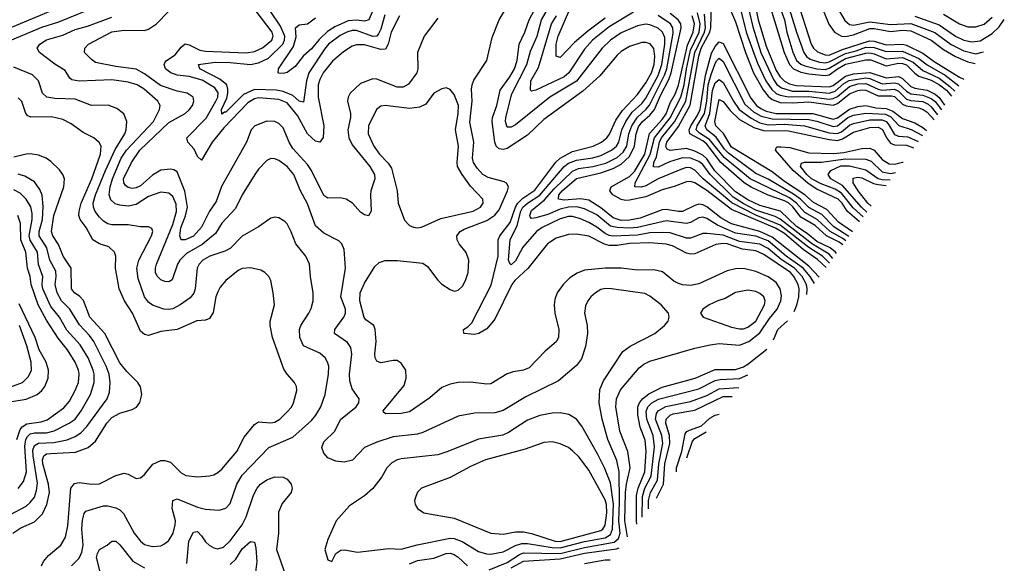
# Model space of a CAD drawing. Header units: inches. Extents: x 1308407 to 1441228, y 959628 to 1036311.
# Tile 563 of 656: x 1421538 to 1426369, y 994462 to 997131. Entities that reach past the tile are written whole.
import ezdxf

# ---------------------------------------------------------------- set-up
doc = ezdxf.new("R2010")
doc.units = ezdxf.units.IN
doc.header["$MEASUREMENT"] = 0
doc.layers.add('B4929', color=7, linetype='Continuous')

msp = doc.modelspace()

# ---------------------------------------------------------------- linework, layer by layer
at = {"layer": 'B4929', "color": 5}
for points, elevation in [([(1425337.7, 995697.4), (1425351.3, 995728.7), (1425361.6, 995770), (1425363.1, 995810), (1425358.3, 995830), (1425337.2, 995870), (1425319.5, 995890), (1425190, 995977.2), (1425150, 995995.7), (1425084.4, 996004.4), (1425010, 996030.1), (1424987.7, 996032.3), (1424953.7, 996026.2), (1424850, 995980.7), (1424830, 995979.3), (1424810, 995984.1), (1424740.4, 996020.4), (1424710, 996029.1), (1424630, 996034.7), (1424530, 996031.7), (1424470, 996021.8), (1424430, 996021.2), (1424407.8, 996027.8), (1424330, 996067.3), (1424270, 996078), (1424230, 996076.6), (1424170, 996057.5), (1424127.8, 996030), (1424030.5, 995909.5), (1423966.9, 995850), (1423952.2, 995830), (1423870, 995660.4), (1423830, 995612.8), (1423790.4, 995590), (1423770, 995585.2), (1423717.2, 995590), (1423715.1, 995610), (1423736.9, 995623.1), (1423756.9, 995643.1), (1423852, 995828), (1423886, 995970), (1423885.9, 996050), (1423894.6, 996070), (1423944.7, 996135.3), (1423970.1, 996209.9), (1423981.6, 996230), (1424006.4, 996253.6), (1424066, 996294), (1424169.3, 996430.7), (1424190, 996451.4), (1424250, 996483.1), (1424351.5, 996510), (1424393.1, 996530), (1424418.6, 996550), (1424431.8, 996568.2), (1424463.4, 996636.6), (1424495.3, 996684.7), (1424570, 996763.5), (1424610, 996821), (1424637.3, 996870), (1424651, 996910), (1424654.4, 996950), (1424650, 996989.7), (1424631.6, 997011.6), (1424610, 997018.5), (1424590, 997018.2), (1424530, 996998.3), (1424490, 996973.9), (1424470, 996956.1), (1424384.9, 996855.1), (1424300.4, 996779.5), (1424110, 996640.7), (1424030, 996563.7), (1423930, 996498.6), (1423910, 996493.9), (1423890, 996496), (1423875.6, 996510), (1423868.8, 996528.8), (1423855.6, 996630), (1423857.4, 996650), (1423878.5, 996710), (1423895.2, 996784.8), (1423943.6, 996850), (1423966.2, 996890), (1423979.5, 996930), (1423988.6, 997010), (1424016.7, 997070), (1424037, 997130), (1424132.6, 997310)], 2680), ([(1423401.2, 997150), (1423360.9, 997070), (1423345.9, 997010), (1423333.4, 996986.6), (1423310, 996983.8), (1423230, 997007.3), (1423190, 997007.5), (1423170, 996999.9), (1423127.4, 996972.6), (1423073, 996927), (1423027.1, 996870), (1423010, 996837.1), (1423002.7, 996810), (1423002.2, 996750), (1423030.3, 996609.7), (1423027.3, 996552.7), (1423010.7, 996529.3), (1422990, 996534.2), (1422950, 996570.4), (1422900.3, 996660.3), (1422850, 996721.8), (1422810, 996738.4), (1422710, 996747.3), (1422690, 996741.7), (1422658, 996722), (1422539.5, 996600.5), (1422481.6, 996530), (1422430, 996441.5), (1422410, 996459.1), (1422394.5, 996494.5), (1422362.2, 996530), (1422357.5, 996550), (1422453.6, 996646.4), (1422501.1, 996730), (1422510.4, 996750), (1422512.2, 996772.2), (1422495.7, 996795.7), (1422434, 996834), (1422370, 996852.1), (1422310, 996859), (1422279, 996870), (1422253.8, 996890), (1422246.7, 996910), (1422250, 996918.8), (1422258.1, 996930), (1422301.2, 996958.8), (1422330, 996996.3), (1422350, 997011.9), (1422370, 997007.6), (1422421.5, 996981.5), (1422450, 996975.5), (1422650, 996968.1), (1422690, 996975.2), (1422730, 996992.9), (1422774.8, 997030), (1422781.4, 997050), (1422777.1, 997070), (1422625.3, 997270)], 2680), ([(1425099.8, 997250), (1425134.8, 997094.8), (1425174.5, 996970), (1425236.2, 996836.2), (1425252.9, 996812.9), (1425275.5, 996795.5), (1425330, 996779.7), (1425410, 996779.5), (1425510, 996769.7), (1425539.8, 996780.2), (1425582.5, 996817.5), (1425608.1, 996831.9), (1425690, 996845.5), (1425710, 996842.7), (1425770, 996816.5), (1425830, 996820.4), (1425850, 996816.5), (1425890, 996779.1), (1425910, 996767.2), (1425970, 996759.8), (1426010, 996744), (1426030, 996728.4), (1426060.3, 996688.4)], 2560), ([(1425136.1, 997256.1), (1425162, 997130), (1425200.7, 997000.7), (1425250, 996881.6), (1425269.4, 996849.4), (1425290, 996829.4), (1425315.8, 996815.8), (1425348, 996808), (1425510, 996800.4), (1425530, 996806.9), (1425590, 996853.9), (1425630, 996865.6), (1425710, 996871.1), (1425790, 996845.9), (1425850, 996852), (1425870, 996841.8), (1425910, 996802.9), (1425930, 996794.6), (1425990, 996783.9), (1426030, 996765.6), (1426050, 996749.2), (1426076.5, 996710.5)], 2580), ([(1423285.4, 997210), (1423250.9, 997129.1), (1423230, 997122.7), (1423190, 997128.3), (1423150, 997125.1), (1423083.7, 997096.3), (1423047.6, 997072.4), (1423006.6, 997033.4), (1422970, 996987.5), (1422928.3, 996951.7), (1422890, 996901.1), (1422850, 996871.2), (1422830, 996865.7), (1422810, 996867.4), (1422806, 996870), (1422807.8, 996890), (1422881.5, 996998.5), (1422893.8, 997046.2), (1422891.8, 997090), (1422910, 997105.7), (1422950, 997110.8), (1422990, 997140.1)], 2640), ([(1425399.6, 995782.2), (1425402.6, 995810), (1425398.7, 995830), (1425377, 995870), (1425340.2, 995910), (1425273.9, 995953.9), (1425210, 996006.5), (1425170, 996028.4), (1425070, 996041.2), (1424990, 996072.5), (1424910, 996081.7), (1424890, 996080.1), (1424830, 996057.5), (1424810, 996057.2), (1424730, 996083.4), (1424690, 996086.1), (1424630, 996083.4), (1424570, 996073.3), (1424447.8, 996067.8), (1424430, 996070.4), (1424410, 996080.2), (1424370, 996112.4), (1424330, 996135.7), (1424290, 996153.6), (1424250, 996164.2), (1424230, 996164.5), (1424190, 996153.4), (1424101.3, 996110), (1424073.8, 996090), (1424006.7, 996013.3), (1423970, 995947.4), (1423950, 995927.3), (1423944.2, 995930), (1423936.8, 995950), (1423945, 996050), (1423979, 996121), (1423997.1, 996190), (1424006.8, 996210), (1424029.1, 996230), (1424090.7, 996269.3), (1424209.9, 996410), (1424230, 996427), (1424270, 996441.3), (1424350, 996452.3), (1424390, 996464.5), (1424441.6, 996490), (1424466.2, 996510), (1424477.6, 996530), (1424492.4, 996590), (1424511.7, 996630), (1424542.8, 996677.2), (1424590, 996719.8), (1424610, 996745.4), (1424670, 996856.9), (1424688.9, 996910), (1424703.5, 997010), (1424703.6, 997043.6), (1424692.5, 997070), (1424670, 997088.7), (1424630, 997106), (1424610, 997108.3), (1424570, 997100.3), (1424490, 997066.1), (1424436.4, 997030), (1424395.8, 996990), (1424270, 996828.3), (1424139.8, 996750), (1423970, 996614.3), (1423950, 996602.6), (1423930, 996603.7), (1423921.2, 996630), (1423923.4, 996650), (1423953.5, 996766.5), (1424026.6, 996910), (1424044.3, 996975.7), (1424076.4, 997050), (1424098, 997130), (1424139.6, 997200.4)], 2660), ([(1425546.1, 995983.2), (1425541, 995990), (1425513.9, 996010), (1425450, 996042.3), (1425401.4, 996081.4), (1425350, 996114.5), (1425270.8, 996190), (1425170, 996218), (1425110, 996246.4), (1425050, 996285.6), (1424948.4, 996388.4), (1424910, 996446.7), (1424890, 996465.2), (1424850, 996485.9), (1424810, 996497.5), (1424729, 996489), (1424714.9, 996494.9), (1424708.1, 996508.1), (1424713.6, 996530), (1424770, 996607), (1424828.4, 996711.6), (1424870, 996951.6), (1424882.3, 996990), (1424924.1, 997070), (1424928.4, 997090), (1424932, 997208)], 2520), ([(1425010, 997215.4), (1425050, 997120.5), (1425099, 996970), (1425138.7, 996870), (1425186.2, 996786.2), (1425210, 996755.1), (1425230, 996738.2), (1425270, 996724.8), (1425330, 996722.4), (1425410, 996727.2), (1425528.7, 996711.3), (1425550, 996719.4), (1425610, 996767), (1425650, 996783.4), (1425670, 996786.7), (1425690, 996784.5), (1425750, 996757), (1425816.2, 996756.2), (1425830, 996752.7), (1425870, 996716.3), (1425887.4, 996707.4), (1425950, 996698.4), (1425970.7, 996690), (1425990, 996675.9), (1426024.3, 996638.9)], 2520), ([(1425063.9, 997230), (1425102.8, 997070), (1425157.5, 996917.5), (1425199, 996830), (1425227.9, 996787.8), (1425250, 996768.2), (1425270, 996759.6), (1425310, 996752.2), (1425410, 996753.8), (1425510, 996740.6), (1425530, 996743), (1425550, 996753.1), (1425610, 996802.7), (1425650, 996815), (1425690, 996817.5), (1425750, 996789.1), (1425770, 996784.7), (1425830, 996789.2), (1425850, 996779.1), (1425890, 996740.8), (1425910, 996734.6), (1425968.8, 996728.8), (1425995.6, 996715.6), (1426010, 996703.6), (1426041.9, 996663.1)], 2540), ([(1425261.2, 997210), (1425290.9, 997130), (1425302.8, 997070), (1425331, 996971), (1425349.8, 996930), (1425370, 996912), (1425390, 996903.5), (1425449.3, 996889.3), (1425490, 996885.8), (1425510, 996892.4), (1425590, 996939.9), (1425690, 996966.2), (1425710, 996967.9), (1425730, 996962.9), (1425790, 996939.1), (1425870, 996945.5), (1425922.1, 996922.1), (1425970, 996881.2), (1426050, 996843.9), (1426102.4, 996802.4), (1426126.8, 996779.4)], 2640), ([(1425300.8, 997230), (1425349.1, 997070), (1425384.9, 996970), (1425398.8, 996950), (1425417.2, 996937.2), (1425461.7, 996921.7), (1425490, 996918.6), (1425510, 996923.1), (1425590, 996964.7), (1425642.2, 996977.8), (1425690, 996996.4), (1425730, 996994.6), (1425790, 996974.8), (1425870, 996976.3), (1425950, 996940.7), (1425990, 996908.2), (1426078.8, 996858.8), (1426145.7, 996805.4)], 2660), ([(1425351.8, 997231.8), (1425422.2, 997010), (1425433.5, 996990), (1425453.1, 996973.1), (1425490, 996957.7), (1425510, 996956.6), (1425575.8, 996984.2), (1425707, 997027), (1425730, 997025.2), (1425790, 997007.9), (1425870.2, 997010.2), (1425890, 997004.8), (1425970, 996966.1), (1426025.4, 996925.4), (1426150, 996849.1), (1426170.5, 996839.4)], 2680), ([(1421430, 997066.7), (1421730, 997190.1)], 2780), ([(1421448.1, 997010), (1421646.5, 997093.5), (1421730, 997120.9), (1421870, 997178)], 2760), ([(1423590, 997138.9), (1423522.2, 997050), (1423490.7, 996970), (1423491.8, 996890), (1423486.2, 996870), (1423446.3, 996813.7), (1423419.9, 996800.1), (1423390, 996799.7), (1423290, 996839), (1423270, 996840.8), (1423210, 996817.6), (1423159.4, 996770), (1423148.9, 996750), (1423146.8, 996730), (1423161.7, 996670), (1423161.5, 996650), (1423147.7, 996590), (1423152.5, 996550), (1423170, 996516.8), (1423255.9, 996410), (1423278.5, 996370), (1423280.6, 996350), (1423261, 996290), (1423258.9, 996270), (1423262.6, 996190), (1423250, 996168.4), (1423230, 996171.8), (1423210, 996185.7), (1423171.1, 996230), (1423139.3, 996250), (1423110, 996256.1), (1423050, 996254.1), (1423030, 996267.5), (1422970, 996390.5), (1422950, 996419.9), (1422879, 996499), (1422860.3, 996530), (1422830, 996600.2), (1422810, 996620.4), (1422790, 996630.3), (1422750, 996632), (1422692.1, 996610), (1422673.9, 996590), (1422650.7, 996530), (1422527.9, 996312.1), (1422501.4, 996238.6), (1422468.8, 996190), (1422430, 996112.5), (1422390, 996067.3), (1422350.3, 996050), (1422329.9, 996049.9), (1422324.1, 996070), (1422328.4, 996108.4), (1422352.2, 996167.8), (1422360.7, 996210), (1422348.3, 996288.3), (1422310, 996383.4), (1422294.1, 996394.1), (1422277.2, 996397.2), (1422230, 996391.5), (1422190, 996367.3), (1422130, 996315.2), (1422110, 996304.8), (1422090, 996301.5), (1422070, 996306.5), (1422057.1, 996317.1), (1422048.5, 996330), (1422046.9, 996350), (1422087.4, 996430), (1422127.6, 996490), (1422270, 996625.2), (1422349.9, 996670), (1422370, 996687.4), (1422385.4, 996710), (1422392.1, 996730), (1422389.2, 996750), (1422359.7, 996770), (1422310, 996780.2), (1422228.1, 996808.1), (1422150, 996865.5), (1422110, 996887.7), (1422010, 996900.3), (1421910, 996920.3), (1421890, 996934.5), (1421856, 996970), (1421857.2, 996990), (1421875.5, 997010), (1421990, 997071.6), (1422050, 997079.9), (1422150, 997077.9), (1422170, 997084.1), (1422210, 997111), (1422268.6, 997171.4)], 2720), ([(1423330, 997154.6), (1423310, 997084), (1423298.6, 997061.4), (1423290, 997050.4), (1423270, 997047.3), (1423190, 997076.8), (1423170, 997077), (1423143.7, 997070), (1423110, 997052.6), (1423053.8, 997010), (1423033.6, 996986.4), (1422956.8, 996870), (1422945.1, 996830), (1422930, 996725.3), (1422910, 996731.3), (1422878, 996758), (1422830, 996778.8), (1422795.8, 996784.2), (1422690, 996787.3), (1422636.5, 996763.5), (1422550, 996676.3), (1422543.4, 996676.6), (1422530, 996667.3), (1422528.6, 996690), (1422554, 996746), (1422559.4, 996770), (1422559.7, 996790), (1422553.7, 996810), (1422519.4, 996839.4), (1422422, 996890), (1422415.1, 996910), (1422497.4, 996922.6), (1422570, 996920.6), (1422670, 996910.6), (1422710, 996918.3), (1422758.8, 996941.2), (1422829, 997010), (1422837.6, 997030), (1422838.4, 997050), (1422818.4, 997098.4), (1422769.5, 997170)], 2660), ([(1424519.8, 994591.6), (1424507.2, 994670), (1424510.8, 994810), (1424514.8, 994850), (1424533.5, 994930), (1424521.9, 995010), (1424482.6, 995110), (1424462.5, 995230), (1424465.5, 995270), (1424486.7, 995313.3), (1424578.1, 995421.9), (1424600.5, 995439.5), (1424630, 995454.1), (1424850, 995518.5), (1424925.4, 995534.6), (1424970, 995540.4), (1425070, 995532.5), (1425115.3, 995550), (1425170, 995593), (1425216.6, 995663.4), (1425255.4, 995710), (1425273.2, 995750), (1425275.4, 995775.4), (1425269.9, 995810), (1425250, 995840.4), (1425210, 995868), (1425150, 995894.2), (1425090, 995908.4), (1425050, 995906.7), (1425010, 995897.1), (1424870, 995834.4), (1424830, 995825.5), (1424790, 995828.4), (1424770, 995834.7), (1424747.2, 995847.2), (1424692.2, 995892.2), (1424650, 995902.9), (1424570, 995901.4), (1424489.9, 995909.9), (1424411.5, 995911.5), (1424310, 995901.1), (1424274, 995886), (1424237.5, 995862.5), (1424204.5, 995830), (1424176, 995790), (1424163.6, 995756.4), (1424159.8, 995730), (1424163.2, 995690), (1424183.9, 995610), (1424182, 995570), (1424170, 995548.7), (1424116.9, 995503.1), (1424037.9, 995422.1), (1424010, 995409.2), (1423958.5, 995401.5), (1423930, 995391.6), (1423850, 995342.9), (1423830, 995341), (1423750, 995350.5), (1423690, 995348.6), (1423650, 995340.5), (1423610, 995325), (1423550, 995273.7), (1423450, 995205), (1423410, 995197.8), (1423335.1, 995195.1), (1423323.1, 995203.1), (1423321.1, 995210), (1423424.6, 995335.4), (1423434.8, 995370), (1423433.2, 995410), (1423410, 995444), (1423390, 995457.2), (1423370, 995458), (1423310, 995445.6), (1423290, 995453.6), (1423282.2, 995470), (1423280.6, 995490), (1423287.1, 995550), (1423282.8, 995610), (1423275.1, 995630), (1423237.2, 995657.2), (1423228.7, 995668.7), (1423206.5, 995750), (1423208.7, 995790), (1423230, 995837.3), (1423280.5, 995919.5), (1423302, 995938), (1423332, 995948), (1423390, 995948.6), (1423515.4, 995935.4), (1423538.9, 995918.9), (1423590, 995851.3), (1423610, 995832.2), (1423650, 995805.2), (1423670, 995798.6), (1423690, 995803.2), (1423710, 995822.7), (1423725.2, 995850), (1423739, 995890), (1423741.7, 995950), (1423728.3, 995988.3), (1423694.5, 996030), (1423683.9, 996050), (1423683.7, 996070), (1423698.5, 996090), (1423718.6, 996101.4), (1423830, 996145.1), (1423870, 996170.8), (1423890, 996196.8), (1423931.9, 996290), (1423936.1, 996310), (1423927.4, 996327.4), (1423915.2, 996335.2), (1423836.4, 996356.4), (1423811.1, 996371.1), (1423781.9, 996401.9), (1423764.9, 996430), (1423760.3, 996450), (1423765.9, 996530), (1423747.3, 996627.3), (1423758.4, 996730), (1423755.4, 996790), (1423758.4, 996810), (1423767.1, 996832.9), (1423829.5, 996930), (1423856.9, 997043.1), (1423890.3, 997130), (1423927.8, 997192.2)], 2720), ([(1425438.2, 995835.1), (1425416.3, 995870), (1425382.3, 995910), (1425298.5, 995970), (1425210, 996045.1), (1425150, 996067.5), (1425050, 996082.6), (1424961.6, 996121.6), (1424910, 996154.1), (1424890, 996160.8), (1424870, 996158.5), (1424830, 996135.2), (1424810, 996129.9), (1424710, 996142.4), (1424570, 996110.6), (1424530, 996107.5), (1424469.6, 996109.6), (1424436.8, 996116.8), (1424370, 996172.1), (1424310, 996202.2), (1424271.7, 996211.7), (1424230, 996209.6), (1424190, 996200.9), (1424130, 996174.3), (1424070, 996157.8), (1424050, 996155), (1424043.3, 996163.3), (1424041, 996170), (1424050, 996194.3), (1424113.7, 996246.3), (1424159.7, 996300.3), (1424250, 996386.8), (1424280.6, 996399.4), (1424350, 996409.4), (1424413.3, 996426.7), (1424470, 996454.1), (1424499.2, 996480.8), (1424516.2, 996510), (1424526.6, 996570), (1424541.3, 996610), (1424568.7, 996651.3), (1424610.7, 996689.3), (1424628.4, 996711.6), (1424702.2, 996857.8), (1424713.1, 996890), (1424744.8, 997064.8), (1424742.6, 997090), (1424731.4, 997110), (1424670, 997151.2)], 2640), ([(1424550, 997166.9), (1424430, 997095), (1424348.2, 997030), (1424310, 996986.7), (1424232.2, 996870), (1424210, 996850.7), (1424070, 996784.3), (1424050, 996779.8), (1424044.2, 996784.3), (1424045.3, 996830), (1424083.3, 996896.7), (1424147.6, 997110), (1424172.2, 997150)], 2640), ([(1424410, 997138.7), (1424325.9, 997074.1), (1424260.7, 997019.3), (1424190, 996944.6), (1424170.9, 996950.9), (1424170.7, 997010), (1424180.8, 997050), (1424237, 997183)], 2620), ([(1425461.2, 995866.7), (1425410, 995920.9), (1425230, 996063.3), (1425169.9, 996090), (1425030, 996128.1), (1424977.6, 996157.6), (1424910, 996211.9), (1424890, 996222), (1424870, 996224.8), (1424850, 996218.9), (1424790, 996189), (1424770, 996188.6), (1424710, 996199.5), (1424690, 996197.1), (1424583, 996157), (1424530, 996145.6), (1424490, 996144), (1424450, 996157.6), (1424390, 996207.4), (1424330, 996244.1), (1424290, 996251.8), (1424210, 996244.6), (1424182, 996250), (1424183.7, 996270), (1424199.6, 996290), (1424270, 996350.3), (1424390, 996379), (1424450, 996400.2), (1424490, 996420.5), (1424530, 996459.5), (1424554.8, 996510), (1424562.1, 996570), (1424574.9, 996605.1), (1424591.5, 996628.5), (1424630, 996662.4), (1424652.7, 996690), (1424681.7, 996758.3), (1424723, 996837), (1424734, 996870), (1424782.9, 997090), (1424781.2, 997110), (1424769.2, 997130), (1424730, 997160.4)], 2620), ([(1425495.5, 995913.8), (1425453.2, 995953.2), (1425382.3, 996002.3), (1425290, 996080.3), (1425246.7, 996106.6), (1425030, 996198.8), (1424910, 996292.6), (1424850, 996329.7), (1424830, 996335.6), (1424810, 996334), (1424750, 996311.3), (1424690, 996294.9), (1424610, 996261.5), (1424530, 996244.4), (1424510, 996242.9), (1424490, 996247.5), (1424448.9, 996270), (1424433.1, 996290), (1424439.9, 996310), (1424530, 996360.2), (1424554.1, 996385.9), (1424604.7, 996470), (1424627.5, 996572.5), (1424690, 996639.8), (1424710.8, 996669.2), (1424730, 996721.9), (1424754.4, 996765.6), (1424771.1, 996808.9), (1424814.3, 997005.7), (1424842.5, 997070), (1424849.5, 997110), (1424836.9, 997150)], 2580), ([(1425510.7, 995934.6), (1425476.5, 995970), (1425410, 996011.9), (1425270, 996121.5), (1425150, 996171), (1425031.4, 996231.4), (1424891.2, 996350), (1424850, 996391.6), (1424830, 996402.6), (1424810, 996404.8), (1424790, 996398.9), (1424670, 996349.6), (1424610, 996315.4), (1424588.7, 996308.7), (1424556.9, 996310), (1424557.3, 996330), (1424631.8, 996468.2), (1424653.1, 996550), (1424730, 996648.1), (1424781.8, 996750), (1424797.8, 996810), (1424809.5, 996890), (1424830, 996981.4), (1424871.7, 997070), (1424877.2, 997110), (1424863.7, 997163.7)], 2560), ([(1425528, 995958.3), (1425510, 995979), (1425428.2, 996028.2), (1425270, 996151.5), (1425245.1, 996165.1), (1425150, 996196.2), (1425087.9, 996227.9), (1425039.5, 996259.5), (1424925.1, 996370), (1424890, 996419.2), (1424870, 996434.4), (1424830, 996450.6), (1424790, 996452.4), (1424726.9, 996433.1), (1424670, 996406.4), (1424647.9, 996407.9), (1424649.7, 996429.7), (1424662, 996458), (1424677.2, 996530), (1424687.9, 996550), (1424750.6, 996629.4), (1424805.9, 996730), (1424850, 996970), (1424898.5, 997070), (1424902.8, 997090), (1424897.7, 997157.7)], 2540), ([(1425224, 997184), (1425288.5, 996970), (1425314.7, 996910), (1425334.6, 996890), (1425370, 996872.9), (1425410, 996864.2), (1425490, 996856.3), (1425510, 996860.2), (1425550.1, 996890.1), (1425590, 996912.7), (1425690, 996933.9), (1425713.8, 996933.8), (1425790, 996904.8), (1425850, 996916.8), (1425870, 996915.7), (1425890, 996908.3), (1425930, 996867.5), (1425950, 996853.4), (1426010, 996834.3), (1426051.6, 996811.6), (1426084.7, 996784.7), (1426109.5, 996755.7)], 2620), ([(1425483.9, 997170), (1425508.2, 997108.2), (1425536.4, 997070), (1425570, 997050.4), (1425590, 997048.7), (1425630, 997055.9), (1425710, 997086.8), (1425730, 997087.3), (1425810, 997072.1), (1425870, 997078.7), (1425910, 997076.3), (1426010, 997030.8), (1426070, 996983.9), (1426129.6, 996950), (1426190, 996924.5), (1426226.6, 996916.3)], 2720), ([(1425548.8, 997190), (1425587, 997127), (1425610, 997106.8), (1425630, 997103.4), (1425710, 997120.5), (1425810, 997106.4), (1425910, 997112.2), (1426027.8, 997067.8), (1426108.1, 997008.1), (1426170, 996977.9), (1426230, 996963.6), (1426267.4, 996972.3)], 2740), ([(1425930, 997148.1), (1426050, 997105.3), (1426130, 997049.8), (1426170, 997030.7), (1426210, 997021.4), (1426250, 997027.4), (1426310, 997063), (1426343.9, 997096.1), (1426369.1, 997130.9)], 2760), ([(1426070, 997157.2), (1426150, 997109.7), (1426190, 997095.4), (1426230, 997095), (1426270, 997108.5), (1426310, 997142.9)], 2780), ([(1423841.3, 994430), (1423930, 994465.8), (1423990, 994505.2), (1424010, 994513.6), (1424190, 994509.4), (1424310, 994539.6), (1424455, 994565), (1424476.4, 994583.6), (1424483.7, 994610), (1424477.5, 994670), (1424481.7, 994761.8), (1424479.8, 994910), (1424467.2, 994967.2), (1424423.4, 995070), (1424395.6, 995170), (1424381.2, 995250), (1424384.3, 995315.7), (1424402.2, 995357.8), (1424498, 995502), (1424533, 995527), (1424654.3, 995590), (1424702.4, 995630), (1424719.5, 995650), (1424725.1, 995670), (1424720.7, 995690), (1424685.4, 995730), (1424630, 995773.5), (1424605.9, 995785.9), (1424442, 995810), (1424410, 995810.5), (1424390, 995805.8), (1424362.8, 995790), (1424340.2, 995770), (1424325, 995750), (1424314.6, 995725.4), (1424309.4, 995690), (1424321.6, 995630), (1424323.5, 995590), (1424313.6, 995526.4), (1424293.8, 995466.1), (1424270, 995432.6), (1424182.3, 995357.7), (1424021.1, 995278.9), (1423910, 995212.2), (1423870, 995200.7), (1423770, 995198.3), (1423690, 995184.5), (1423516.4, 995103.6), (1423490, 995096.1), (1423370, 995081.9), (1423290, 995057.2), (1423229.1, 995030), (1423171.4, 994968.6), (1423130, 994959), (1423090, 994963.8), (1423050, 994979.8), (1423030, 995002.6), (1423021, 995030), (1423030, 995057.7), (1423083.7, 995110), (1423112.9, 995167.1), (1423188.6, 995230), (1423202.7, 995250), (1423204, 995270), (1423170, 995318), (1423158.3, 995358.3), (1423156.3, 995390), (1423168.2, 995488.2), (1423162, 995522), (1423146.1, 995546.1), (1423082.2, 995590), (1423083.9, 995610), (1423129.1, 995670), (1423136.5, 995690), (1423136.3, 995710), (1423114, 995770), (1423135.9, 995910), (1423130, 996002), (1423118.3, 996030), (1423104.6, 996044.6), (1423030, 996082.2), (1422990, 996118.7), (1422950, 996226), (1422914.1, 996294.1), (1422882.8, 996370), (1422850, 996409.8), (1422810, 996438.9), (1422790, 996447.8), (1422770, 996448.7), (1422750, 996439.8), (1422710, 996396.1), (1422692.5, 996370), (1422628.8, 996270), (1422596.7, 996203.3), (1422530, 996131.3), (1422498.8, 996081.2), (1422433.1, 996026.9), (1422357, 995983), (1422324.2, 995950), (1422312, 995930), (1422285.9, 995854.1), (1422270, 995844.3), (1422250, 995845.6), (1422230, 995853.7), (1422212.2, 995872.2), (1422205, 995890), (1422204.2, 995910), (1422209.5, 995930), (1422290, 996125.5), (1422308.2, 996188.2), (1422305.7, 996225.7), (1422290, 996262.5), (1422270, 996279.5), (1422230, 996284.3), (1422170, 996263.2), (1422110, 996223.4), (1422070, 996215.9), (1422030, 996219.7), (1422007, 996227), (1421985.5, 996245.5), (1421977.8, 996270), (1421982.4, 996310), (1421993.4, 996350), (1422036.7, 996450), (1422062.5, 996490), (1422194.5, 996630), (1422224.1, 996690), (1422227.1, 996710), (1422221.3, 996721.3), (1422216.5, 996730), (1422148.4, 996790), (1422114.4, 996810), (1422070, 996823.8), (1421990, 996835.3), (1421830, 996828.4), (1421794.6, 996834.6), (1421783.8, 996843.8), (1421760.7, 996880.7), (1421710, 996911.6), (1421635.7, 996970), (1421624, 996990), (1421637.4, 997010), (1421670, 997031), (1421750, 997054.4), (1421810, 997081.7), (1421870, 997098.9), (1421990, 997143)], 2740), ([(1425576.9, 996025.4), (1425558.7, 996038.7), (1425495.9, 996070), (1425440.6, 996120.6), (1425370, 996161.8), (1425331.2, 996211.2), (1425310, 996231), (1425290, 996242), (1425209.8, 996269.8), (1425127.8, 996307.8), (1425092.7, 996330), (1424979, 996430), (1424910, 996519.5), (1424890, 996536.2), (1424825.8, 996570), (1424822.3, 996590), (1424830.3, 996610), (1424861.9, 996658.1), (1424876.9, 996690), (1424902.7, 996857.3), (1424933, 996967), (1424950, 996999.7), (1424970, 997022.2), (1424990, 997014), (1425125.3, 996745.3), (1425153.2, 996710), (1425173.9, 996693.9), (1425201, 996681), (1425250, 996670.4), (1425430, 996670), (1425530, 996641.5), (1425550, 996648.3), (1425610, 996691.5), (1425650, 996705.2), (1425690, 996708.9), (1425738, 996698), (1425790, 996694.5), (1425821.7, 996681.7), (1425870, 996644.8), (1425930, 996624), (1425970, 996602), (1425986.6, 996587.3)], 2480), ([(1425591.6, 996045.5), (1425576.6, 996056.6), (1425515, 996090), (1425451.1, 996150), (1425390, 996184), (1425348.7, 996230), (1425315.9, 996255.9), (1425122.6, 996350), (1424994.4, 996454.4), (1424922.2, 996542.2), (1424873.8, 996573.8), (1424857.5, 996590), (1424862, 996610), (1424897.3, 996670), (1424908.8, 996730), (1424915.8, 996810), (1424930, 996862.3), (1424950, 996916), (1424959.3, 996930), (1424970, 996942.4), (1424990, 996925.7), (1425096.7, 996716.6), (1425138.3, 996678.3), (1425176.4, 996656.4), (1425230, 996644.2), (1425410, 996641), (1425450, 996632.7), (1425530, 996606.3), (1425550, 996609.5), (1425601.3, 996650), (1425630, 996661.3), (1425690, 996671), (1425786, 996666), (1425812.9, 996652.9), (1425851.4, 996611.4), (1425911.7, 996591.7), (1425967.7, 996561.3)], 2460), ([(1421792.7, 994450), (1421830, 994487.5), (1421843.6, 994516.4), (1421849.1, 994550), (1421843.5, 994630), (1421846.7, 994673.3), (1421853.6, 994706.4), (1421863, 994717), (1421950, 994743.2), (1421970, 994744.2), (1422010, 994733.9), (1422030, 994724), (1422046.7, 994706.7), (1422099.2, 994610), (1422130, 994571), (1422150, 994554), (1422190, 994543.5), (1422230, 994548.1), (1422244.9, 994555.1), (1422267.5, 994572.4), (1422279.9, 994590), (1422290.4, 994610), (1422301.4, 994650), (1422301.9, 994670), (1422286.7, 994730), (1422290, 994770.3), (1422310, 994779), (1422410, 994737.8), (1422450, 994727), (1422516.6, 994723.4), (1422550, 994731.8), (1422570, 994755.8), (1422603.6, 994850), (1422630, 994894.8), (1422760.3, 995030), (1422878.4, 995081.6), (1422970, 995162.7), (1422991.6, 995188.4), (1423015.7, 995230), (1423037.4, 995290), (1423053.9, 995390), (1423054.1, 995430), (1423048.9, 995450), (1423036.2, 995470), (1423010, 995494), (1422930, 995528.8), (1422912.1, 995570), (1422910.6, 995610), (1422916.8, 995630), (1422956.8, 995690), (1422967.7, 995712.3), (1422977.5, 995750), (1422977.5, 995790), (1422964.1, 995870), (1422959.8, 995930), (1422942.2, 995970), (1422892.2, 996030), (1422869.9, 996089.9), (1422850, 996127.8), (1422839.3, 996139.3), (1422810, 996158), (1422790, 996161.3), (1422770, 996156.3), (1422710, 996113.3), (1422630, 996067.7), (1422570, 996007.9), (1422545.3, 995994.7), (1422470.6, 995969.4), (1422437.2, 995950), (1422418.4, 995930), (1422409.4, 995910), (1422398.5, 995810), (1422392.3, 995787.7), (1422375.1, 995764.9), (1422325.2, 995730), (1422290, 995711.1), (1422270, 995707.6), (1422245.1, 995710), (1422190, 995729.8), (1422170, 995744.6), (1422149.9, 995770), (1422119.7, 995859.7), (1422112.5, 995910), (1422121.9, 995950), (1422185.5, 996070), (1422191.4, 996090), (1422185.9, 996105.9), (1422170, 996113.8), (1422130, 996112.9), (1422070, 996123.4), (1421990, 996123.4), (1421970, 996128.7), (1421950, 996140.8), (1421930, 996160.8), (1421908.9, 996188.9), (1421899.9, 996210), (1421899.3, 996230), (1421909.9, 996270), (1421959.2, 996390), (1422006.9, 996493.1), (1422054.6, 996570), (1422061.1, 996590), (1422064.4, 996630), (1422049, 996669), (1422014.7, 996694.7), (1421971.5, 996711.5), (1421890, 996709.9), (1421810, 996740.5), (1421710, 996743), (1421670.9, 996750.9), (1421650.7, 996770), (1421629.9, 996829.9), (1421600.7, 996860.7), (1421510, 996897.8)], 2760), ([(1425606.9, 996066.5), (1425533.4, 996113.4), (1425473.5, 996173.5), (1425410, 996209.1), (1425369.4, 996249.4), (1425334.6, 996274.6), (1425210, 996347.4), (1425150, 996375.9), (1425015.4, 996475.5), (1424995.7, 996495.7), (1424954.6, 996554.6), (1424909.4, 996590), (1424900.9, 996610), (1424925, 996670), (1424937.3, 996782.7), (1424950, 996820.3), (1424970, 996836.8), (1424990, 996822.2), (1425039.8, 996730), (1425068, 996690), (1425126.5, 996646.5), (1425170, 996623.8), (1425210, 996614.5), (1425290, 996617.8), (1425388.8, 996608.8), (1425510, 996575.8), (1425548.4, 996571.6), (1425570, 996580), (1425610, 996612.8), (1425630, 996621.2), (1425710, 996638.2), (1425770, 996638.7), (1425790, 996631), (1425799.9, 996619.9), (1425830, 996566.7), (1425850, 996559), (1425895.2, 996555.2), (1425946.6, 996532.3)], 2440), ([(1421645.2, 994450), (1421654, 994470), (1421679.8, 994500.2), (1421740.5, 994550), (1421762.6, 994590), (1421773.8, 994646.2), (1421789.4, 994830), (1421806.5, 994853.5), (1421830, 994858), (1421890, 994850.1), (1421930, 994851.8), (1422010, 994893.2), (1422050, 994904), (1422070, 994899.5), (1422110, 994878.4), (1422130, 994881.3), (1422150, 994897), (1422191.3, 994948.7), (1422230, 994966.9), (1422250, 994966.9), (1422277.6, 994957.6), (1422330, 994906.5), (1422353.6, 994893.6), (1422410, 994886.6), (1422469.4, 994890.6), (1422490, 994896.8), (1422510, 994906.9), (1422530, 994924.4), (1422602.9, 995010), (1422639.5, 995080.5), (1422690, 995143.9), (1422710, 995156.2), (1422770, 995151), (1422790, 995155.2), (1422813.8, 995170), (1422850, 995205.4), (1422871.2, 995228.8), (1422881.6, 995250), (1422898.4, 995310), (1422896.4, 995330), (1422886.9, 995350), (1422850, 995389.7), (1422834.5, 995414.5), (1422779.2, 995570), (1422766.2, 995630), (1422767, 995650), (1422788.5, 995730), (1422781, 995790), (1422769.7, 995850), (1422761.1, 995870), (1422741.6, 995890), (1422720.5, 995900.5), (1422670, 995912), (1422630, 995909.8), (1422610, 995898.9), (1422549.6, 995850.4), (1422522.2, 995817.8), (1422510, 995795.1), (1422501.1, 995770), (1422486.8, 995693.2), (1422470, 995662.8), (1422450, 995655.8), (1422407.8, 995652.2), (1422310.5, 995609.5), (1422230, 995599.1), (1422170, 995579.9), (1422150, 995585), (1422130, 995601.5), (1422091.3, 995690), (1422052.7, 995750), (1422025.9, 995810), (1422007.5, 995910), (1422009.9, 995970), (1422003.4, 995990), (1421975, 996015), (1421930, 996030.4), (1421897.3, 996050), (1421863.7, 996110), (1421835, 996150), (1421828.9, 996168.9), (1421829.3, 996190), (1421839.8, 996230), (1421891.7, 996350), (1421934.2, 996470), (1421938.3, 996510), (1421928.4, 996528.4), (1421901.5, 996550), (1421850, 996576.8), (1421790, 996619.6), (1421750, 996640.2), (1421694.1, 996654.1), (1421591.9, 996651.9), (1421578.4, 996658.4), (1421567.5, 996670), (1421549, 996729), (1421530, 996747.7)], 2780), ([(1425623.9, 996089.9), (1425555.9, 996135.9), (1425498.4, 996198.4), (1425432.9, 996232.9), (1425390, 996270.3), (1425290, 996335.5), (1425230, 996383.3), (1425030, 996505.2), (1424991.5, 996571.5), (1424953.5, 996610), (1424950, 996620.9), (1424948.1, 996630), (1424970, 996738.9), (1424990, 996729.6), (1425024.4, 996684.4), (1425070, 996640.4), (1425140.7, 996600.7), (1425187.1, 996587.1), (1425310, 996584.6), (1425510, 996542.1), (1425550, 996538.2), (1425575.1, 996544.9), (1425630, 996578.1), (1425710, 996600.9), (1425750, 996603.1), (1425772.1, 996592.1), (1425791.6, 996550), (1425810, 996524.6), (1425830, 996516.4), (1425890, 996514.3), (1425923.9, 996501.2)], 2420), ([(1421504.7, 994610), (1421544.2, 994635.8), (1421610, 994665.1), (1421650, 994705), (1421671.4, 994750), (1421683.5, 994810), (1421679.7, 994850), (1421651.1, 994950), (1421649.5, 994970.5), (1421656.4, 994990), (1421670, 994998.4), (1421690, 995001.4), (1421812, 995008), (1421874.7, 995030), (1421910, 995062), (1421966.1, 995150), (1421990, 995177), (1422030, 995199.5), (1422090, 995216.2), (1422111, 995229), (1422128, 995252), (1422136.7, 995290), (1422130, 995327.8), (1422118.1, 995350), (1422064.1, 995404.1), (1422030, 995446.1), (1421955.3, 995590), (1421881.4, 995670), (1421851.4, 995751.4), (1421832.4, 995772.4), (1421807.3, 995790), (1421792.7, 995810), (1421790.7, 995910), (1421751.2, 995970), (1421727.7, 996027.7), (1421701.1, 996070), (1421693.8, 996090), (1421704.8, 996170), (1421754.3, 996310), (1421757.3, 996350), (1421750, 996370.8), (1421733.2, 996393.2), (1421690, 996434.9), (1421668.6, 996450), (1421630, 996466), (1421590, 996472.3), (1421570, 996471.2), (1421510, 996455.5)], 2820), ([(1425659.4, 996138.6), (1425598.6, 996190), (1425573.2, 996230), (1425553.2, 996250), (1425450, 996297.9), (1425406.5, 996326.5), (1425333.8, 996390), (1425246.8, 996490), (1425250, 996501.3), (1425254.2, 996505.8), (1425273.4, 996506.6), (1425316.5, 996503.5), (1425410, 996476.9), (1425530, 996473.4), (1425582.1, 996477.9), (1425670, 996497.5), (1425710, 996500.4), (1425730, 996489.7), (1425770, 996444), (1425803.5, 996423.5), (1425830, 996421.7), (1425870, 996430.7), (1425872.3, 996430.4)], 2380), ([(1425677.1, 996162.8), (1425627.6, 996207.6), (1425570, 996278.5), (1425538.8, 996298.8), (1425470, 996324.4), (1425423.3, 996350), (1425400.8, 996370), (1425369.9, 996410), (1425373.5, 996426.5), (1425388.3, 996431.7), (1425471.7, 996431.7), (1425590, 996446.7), (1425690, 996445.6), (1425716, 996436), (1425770, 996383.8), (1425810, 996375.9), (1425835.7, 996380.2)], 2360), ([(1425694.2, 996186.3), (1425667.8, 996210), (1425575.8, 996315.8), (1425517.8, 996350), (1425504.6, 996370), (1425517.3, 996390), (1425567.6, 996412.4), (1425610, 996412.4), (1425690, 996393.6), (1425750.2, 996350.2), (1425770, 996345.7), (1425809.7, 996344.7)], 2340), ([(1421490, 994700.4), (1421570, 994742.5), (1421590, 994759.5), (1421610, 994786), (1421621, 994819), (1421624.8, 994855.2), (1421603.6, 994990), (1421603.1, 995016.9), (1421610, 995039.8), (1421630, 995051.6), (1421705.7, 995054.3), (1421771.5, 995068.5), (1421810, 995083.8), (1421837.5, 995102.5), (1421867.1, 995132.9), (1421966.5, 995270), (1421978, 995302), (1421982.2, 995350), (1421976.8, 995390), (1421962.2, 995430), (1421902.4, 995550), (1421880.6, 995580.6), (1421832, 995632), (1421784.6, 995710), (1421743, 995750), (1421722.3, 995790), (1421712.8, 995830), (1421717.5, 995870), (1421715.6, 995895.6), (1421686.2, 995950), (1421670.8, 996010), (1421633.1, 996070), (1421633.1, 996090), (1421649.7, 996150), (1421653.1, 996213.1), (1421648.8, 996268.8), (1421637.3, 996297.3), (1421610, 996334.5), (1421563.2, 996363.2), (1421530, 996373)], 2840), ([(1425715.1, 996214.9), (1425699.8, 996230), (1425652.1, 996290), (1425627.6, 996330), (1425627.2, 996352.8), (1425650, 996357.9), (1425670, 996354.6), (1425727, 996327), (1425750, 996320.8), (1425789.1, 996316.4)], 2320), ([(1421530, 994829), (1421557.4, 994862.6), (1421571.3, 994910), (1421562.8, 995037.2), (1421567.6, 995070), (1421575.9, 995084.1), (1421590, 995096.6), (1421610, 995101.7), (1421670, 995101.8), (1421707.8, 995112.2), (1421781.4, 995150), (1421809.9, 995170), (1421840.3, 995210), (1421885.8, 995290), (1421903.3, 995350), (1421903.1, 995390), (1421898.6, 995410), (1421873.6, 995470), (1421834.3, 995534.3), (1421770, 995606.5), (1421733.5, 995670), (1421690, 995722.4), (1421651.4, 995810), (1421647.7, 995830), (1421651.6, 995870), (1421629.5, 995929.5), (1421625.6, 995990), (1421588.9, 996048.9), (1421584, 996070), (1421598.8, 996150), (1421598.4, 996178.4), (1421591.9, 996211.9), (1421569.9, 996249.9), (1421539.7, 996279.7), (1421510, 996295.6)], 2860), ([(1421523.6, 995070), (1421540.6, 995119.4), (1421550, 995131.3), (1421573.6, 995146.4), (1421643.1, 995156.9), (1421673.3, 995166.7), (1421755.3, 995224.7), (1421781.9, 995258.1), (1421810.8, 995310), (1421825.8, 995350), (1421829.9, 995390), (1421826.8, 995410), (1421810.3, 995450), (1421772.2, 995510), (1421727.1, 995567.1), (1421670, 995655.1), (1421628.2, 995730), (1421594.1, 995830), (1421588.7, 995870), (1421575.9, 995910), (1421568.4, 995990), (1421543.2, 996050), (1421542, 996130), (1421529.4, 996169.4)], 2880), ([(1421490, 995254.2), (1421570, 995267.2), (1421623.4, 995290), (1421647.1, 995310), (1421661.9, 995330), (1421677.3, 995370), (1421679.1, 995410), (1421668.2, 995450), (1421634, 995510), (1421613.8, 995570), (1421535.4, 995735.4)], 2920), ([(1425236.5, 995558.6), (1425258.1, 995610), (1425305.1, 995652.6)], 2680), ([(1421463.6, 995316.4), (1421551.4, 995350), (1421581.6, 995378.4), (1421596.4, 995410), (1421594.5, 995450), (1421572.8, 995530), (1421536.4, 995630)], 2940), ([(1424566.3, 994653.3), (1424563.8, 994670), (1424565.1, 994794.9), (1424572.1, 994830), (1424605.9, 994910), (1424612.5, 995012.5), (1424606.4, 995066.4), (1424583.1, 995130), (1424571.6, 995190), (1424570.8, 995229.2), (1424578.4, 995250), (1424594.6, 995270), (1424625.7, 995294.3), (1424690, 995327.1), (1424851.6, 995370), (1424950, 995413.5), (1425050, 995413.7), (1425090, 995426.9), (1425110, 995439.4), (1425203.6, 995513.5)], 2680), ([(1424592.9, 994688.7), (1424593.9, 994790), (1424605.2, 994830), (1424636.3, 994890), (1424653.5, 995033.5), (1424646.7, 995090), (1424615, 995170), (1424612.4, 995207.6), (1424620.5, 995230), (1424639.9, 995250), (1424672.3, 995267.7), (1424870, 995319.1), (1424950, 995358.9), (1424975.1, 995364.9), (1425070, 995368.7), (1425111, 995386.5)], 2660), ([(1424623.9, 994729.8), (1424623.6, 994770), (1424632.6, 994810), (1424666.8, 994870), (1424673.3, 994950), (1424693.9, 995050), (1424689.3, 995090), (1424657.9, 995170), (1424662.3, 995197.7), (1424670, 995210.4), (1424707.8, 995232.2), (1424830, 995256.2), (1424910, 995285.8), (1424970, 995317.8), (1425065.8, 995324.6)], 2640), ([(1424662.4, 994781), (1424696.7, 994850), (1424703.1, 994950), (1424728.3, 995050), (1424726.7, 995090), (1424708.6, 995150), (1424710.6, 995170), (1424730, 995189.4), (1424745.1, 995194.9), (1424850, 995213.1), (1424990, 995280.7), (1425033.6, 995280.4)], 2620), ([(1424760, 994910.7), (1424761.1, 994930), (1424786.9, 995010), (1424803.2, 995096.8), (1424811.4, 995108.6), (1424824.4, 995115.6), (1424882.9, 995137.1), (1424925, 995175), (1424950.8, 995189.2), (1424970.8, 995194.3)], 2580), ([(1424812.1, 994979.9), (1424839.3, 995060.7), (1424850, 995074.6), (1424906.8, 995106.5)], 2560), ([(1422358.6, 994461.4), (1422367.4, 994570), (1422390, 994614.9), (1422410, 994617.2), (1422430, 994597.3), (1422450, 994567.3), (1422467.9, 994550), (1422490, 994537.7), (1422510, 994532.3), (1422538.6, 994541.4), (1422570, 994572.5), (1422630, 994650.1), (1422649.9, 994690), (1422684.4, 994795.6), (1422702.5, 994830), (1422720.3, 994850), (1422750, 994871.6), (1422790, 994885.6), (1422830, 994884.7), (1422850, 994875.2), (1422870.2, 994850), (1422874.9, 994830), (1422870.2, 994810), (1422825.4, 994754.6), (1422807.3, 994712.7), (1422807.3, 994610), (1422798.4, 994530), (1422854.3, 994370)], 2740), ([(1421951, 994350), (1421915.3, 994490), (1421919, 994510), (1421930, 994530.2), (1421966.6, 994550), (1421990, 994570.2), (1422010, 994571.1), (1422030, 994552.7), (1422092.5, 994472.4), (1422150, 994439.4)], 2740), ([(1422570, 994455.7), (1422598, 994482), (1422630, 994532.3), (1422670, 994569.2), (1422690, 994565.5), (1422696.2, 994536.2), (1422701.6, 994470), (1422691.9, 994391.9)], 2720), ([(1423450, 994459.9), (1423490, 994476.1), (1423570, 994486.4), (1423629.9, 994510.1), (1423650, 994510.8), (1423670, 994504.8), (1423690, 994491.9), (1423735.8, 994450)], 2740), ([(1423950, 994439), (1424010, 994471.8), (1424190, 994482.9), (1424310, 994511.6), (1424466.6, 994533.4), (1424479.7, 994538.3)], 2720), ([(1424310, 994460.1), (1424410, 994478), (1424435.2, 994479.1)], 2680)]:
    msp.add_lwpolyline(points, dxfattribs=dict(at, elevation=elevation))
for points, elevation in [([(1423630, 996795.8), (1423610, 996791.1), (1423570.4, 996770), (1423530, 996716.4), (1423499.5, 996700.5), (1423450, 996694.4), (1423331.1, 996708.9), (1423310, 996705.8), (1423288.2, 996690), (1423249.6, 996610), (1423248.3, 996570), (1423275.1, 996510), (1423303.7, 996470), (1423346.3, 996426.3), (1423361.7, 996401.7), (1423390.2, 996290), (1423394.4, 996230), (1423425.9, 996145.9), (1423450, 996120.9), (1423470, 996111.5), (1423490, 996109.2), (1423510, 996112.3), (1423605, 996155), (1423763.5, 996190), (1423799.8, 996210), (1423812.5, 996230), (1423809.8, 996250), (1423750, 996312.5), (1423708.4, 996370), (1423686.7, 996410), (1423683.9, 996430), (1423691.3, 996510), (1423677, 996590), (1423690, 996670.8), (1423690.7, 996710), (1423670, 996763.9), (1423650, 996787.3)], 2740), ([(1425110, 995802.4), (1425049.5, 995790.5), (1424998.9, 995761.1), (1424962.8, 995750), (1424920.7, 995730), (1424890.7, 995710), (1424878, 995690), (1424891, 995670), (1425030, 995621.4), (1425070, 995612.2), (1425090, 995613.2), (1425110, 995620.5), (1425150, 995650.2), (1425192.7, 995730), (1425195.9, 995750), (1425189.8, 995770), (1425170, 995787.1), (1425150, 995795.4)], 2740), ([(1424190, 995199.9), (1424150, 995198.8), (1424090, 995187.2), (1424030, 995165.2), (1423935.8, 995104.2), (1423908.4, 995091.6), (1423790, 995071.6), (1423639.5, 995010), (1423590, 994994.3), (1423410, 994975.3), (1423390, 994969.8), (1423364.6, 994955.4), (1423340.2, 994930), (1423314.4, 994885.6), (1423270, 994829.7), (1423230, 994792.8), (1423155.6, 994744.4), (1423090.7, 994670), (1423050, 994578), (1423035.5, 994530), (1423050, 994478), (1423070, 994471.3), (1423089.5, 994510.5), (1423113.6, 994526.4), (1423131.8, 994528.2), (1423195.6, 994515.6), (1423350, 994533.9), (1423410, 994531.6), (1423487.7, 994552.3), (1423650, 994584.5), (1423670, 994583.3), (1423708.9, 994568.9), (1423790, 994519.6), (1423827.8, 994507.8), (1423850, 994506.6), (1423910, 994517.4), (1423970.8, 994549.2), (1424001.6, 994558.4), (1424030, 994558.4), (1424150, 994539.1), (1424190, 994537.1), (1424310, 994568.7), (1424410, 994586.3), (1424437.2, 994602.8), (1424447.1, 994630), (1424451.3, 994751.3), (1424436.2, 994856.2), (1424407.6, 994930), (1424375.2, 994995.2), (1424295.8, 995135.8), (1424270, 995168.9), (1424232.7, 995192.7)], 2760), ([(1424150, 995057.4), (1424110, 995054.7), (1424018.6, 995021.4), (1423823.1, 994970), (1423750, 994937.5), (1423650, 994883.1), (1423510, 994831), (1423490, 994811.8), (1423481.3, 994790), (1423475.5, 994770), (1423478, 994750), (1423490.7, 994730), (1423521, 994710), (1423670, 994682.7), (1423850, 994609.5), (1423910, 994604.1), (1423970, 994616.3), (1424010, 994616.5), (1424050, 994607.7), (1424165.8, 994570), (1424190, 994568.5), (1424390, 994622.9), (1424399.6, 994630), (1424410.9, 994649.1), (1424419.4, 994710), (1424416.6, 994750), (1424410, 994773.5), (1424330, 994918.7), (1424282.6, 994982.6), (1424252.8, 995012.8), (1424230, 995029.9), (1424190, 995048.5)], 2780)]:
    msp.add_lwpolyline(points, close=True, dxfattribs=dict(at, elevation=elevation))

doc.saveas('drawing.dxf')
